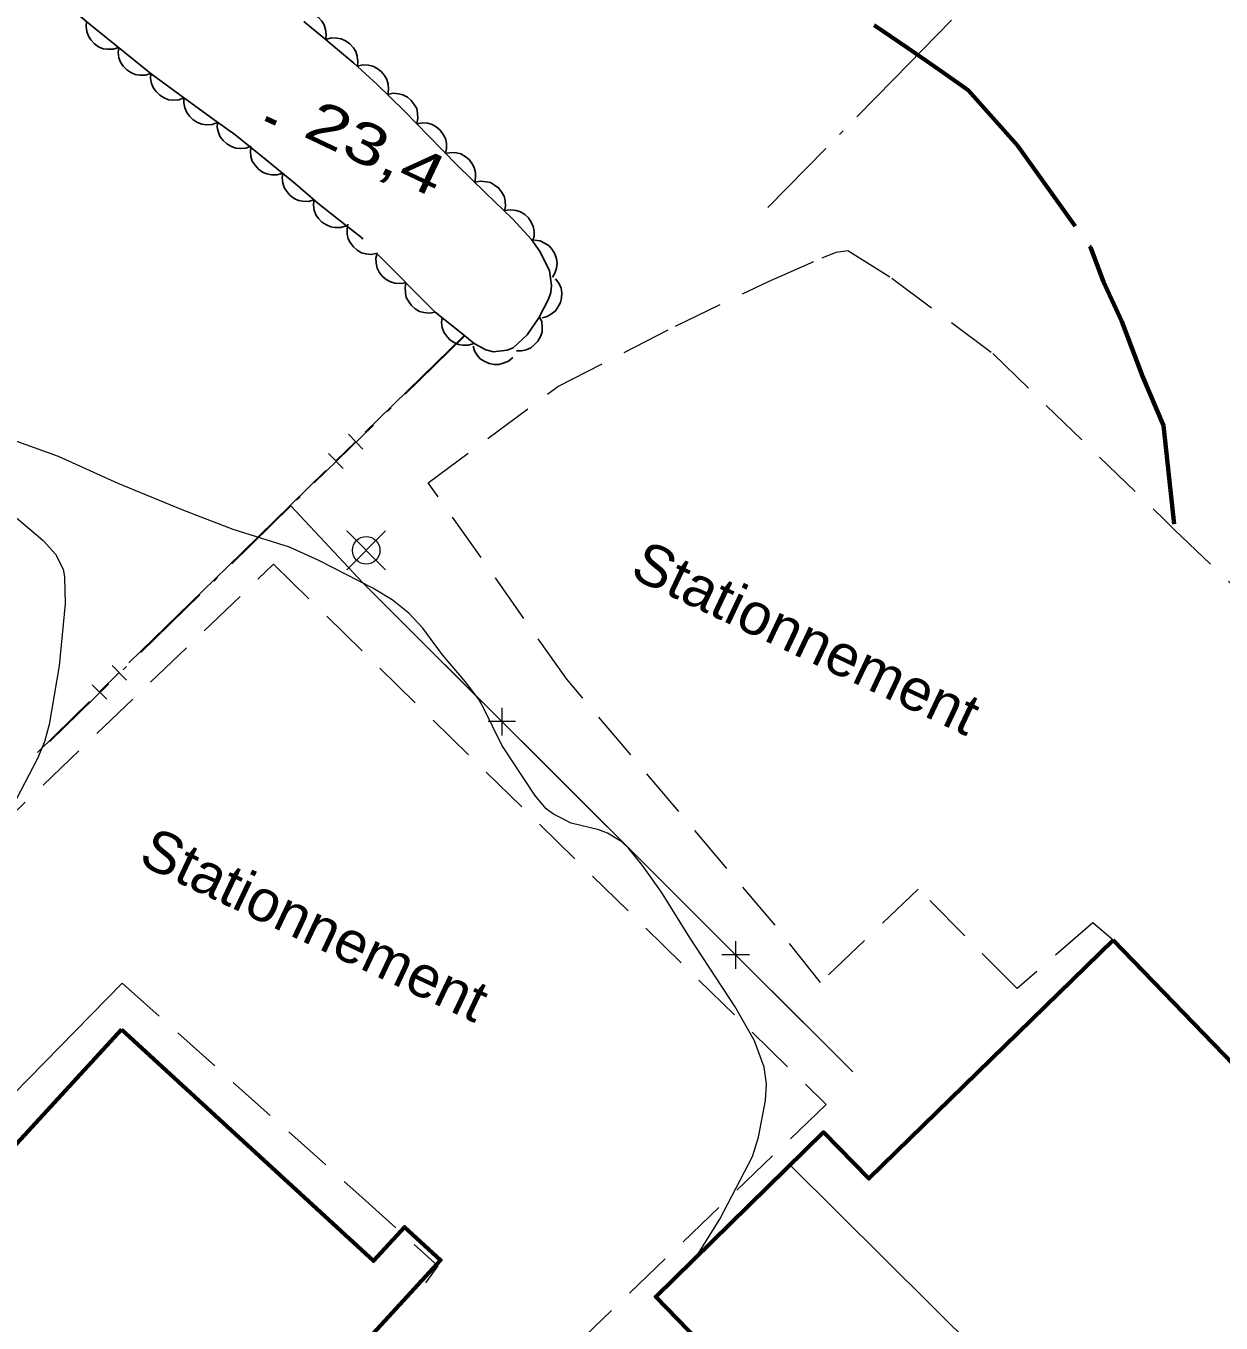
# Model space of a CAD drawing. Extents: x 356765 to 358572, y 5103174 to 5104650.
# Drawn here: x 357809.57 to 357852.96, y 5103526.75 to 5103573.84 of the extents above; entities that cross this region are included whole.
import ezdxf

# ---------------------------------------------------------------- set-up
doc = ezdxf.new("R2010")
doc.units = 0
doc.header["$LTSCALE"] = 0.6
for name, pattern in [('DOT_DASHED', [7.7, 5, -1.2, 0.3, -1.2]), ('LONG_DASHED', [7.5, 6, -1.5]), ('MEDIUM_DASHED', [4.5, 3, -1.5])]:
    doc.linetypes.add(name, pattern=pattern)
for name, color, linetype, lineweight in [('19', 7, 'Continuous', 13), ('2', 7, 'Continuous', 13), ('22', 7, 'Continuous', 35), ('3', 7, 'Continuous', 140), ('31', 7, 'Continuous', 70), ('36', 7, 'Continuous', 13), ('37', 7, 'Continuous', 13), ('41', 7, 'DOT_DASHED', 25), ('44', 7, 'Continuous', 25), ('52', 7, 'Continuous', 13)]:
    doc.layers.add(name, color=color, linetype=linetype, lineweight=lineweight)

msp = doc.modelspace()

# ---------------------------------------------------------------- linework, layer by layer
at = {"layer": '19'}
msp.add_line((357801, 5103526.8), (357813.07, 5103539.09), dxfattribs=at)
at = {"layer": '2'}
for points in [[(357833.89, 5103529.13), (357834.77, 5103530.53), (357835.95, 5103532.8), (357836.17, 5103533.5), (357836.42, 5103534.84), (357836.46, 5103535.44), (357836.38, 5103536.05), (357836.02, 5103537), (357835.32, 5103538.24), (357833.66, 5103540.76), (357832.65, 5103542.4), (357831.96, 5103543.37), (357831.45, 5103543.99), (357831.21, 5103544.22), (357830.69, 5103544.54), (357830.37, 5103544.66), (357829.37, 5103544.9), (357828.73, 5103545.23), (357828.46, 5103545.42), (357828.05, 5103545.92), (357826.85, 5103547.74), (357826.17, 5103549.12), (357825.99, 5103549.43), (357825.53, 5103550.03), (357824.7, 5103551.01), (357823.98, 5103551.98), (357823.47, 5103552.53), (357822.87, 5103553.01), (357822.17, 5103553.43), (357820.21, 5103554.44), (357819.14, 5103554.92), (357817.1, 5103555.57), (357815.24, 5103556.28), (357812.92, 5103557.24), (357810.75, 5103558.22), (357809.15, 5103558.79)], [(357808.75, 5103556.4), (357810.2, 5103555.17), (357810.65, 5103554.67), (357810.92, 5103554.12), (357810.97, 5103553.84), (357811, 5103552.87), (357810.78, 5103550.61), (357810.41, 5103548.49), (357810.25, 5103547.86), (357809.99, 5103547.25), (357809.08, 5103545.51)]]:
    msp.add_lwpolyline(points, dxfattribs=at)
at = {"layer": '22', "linetype": 'LONG_DASHED', "lineweight": 70}
msp.add_lwpolyline([(357840.37, 5103573.87), (357841.58, 5103573.05), (357842.72, 5103572.26), (357843.78, 5103571.51), (357845.58, 5103569.51), (357848.22, 5103565.81), (357848.7, 5103564.56), (357849.36, 5103563.12), (357850.11, 5103561.13), (357850.87, 5103559.34), (357851.28, 5103555.55)], dxfattribs=at)
at = {"layer": '3'}
msp.add_line((357818.28, 5103570.49), (357818.64, 5103570.32), dxfattribs=at)
at = {"layer": '31', "lineweight": 13}
msp.add_line((357844.64, 5103525.23), (357837.35, 5103532.46), dxfattribs=at)
at = {"layer": '31'}
for points in [[(357849.05, 5103540.66), (357864, 5103525.22), (357855.78, 5103517.34), (357854.76, 5103518.38), (357854.06, 5103517.7), (357845.77, 5103526.26), (357844.58, 5103525.18), (357855.16, 5103514.29), (357848.78, 5103507.8), (357841.68, 5103515.34), (357843.05, 5103516.78), (357832.44, 5103527.71), (357838.53, 5103533.68), (357840.18, 5103532), (357849.05, 5103540.66)], [(357813.04, 5103537.41), (357804.63, 5103528.26), (357807.43, 5103525.69), (357806.54, 5103524.73), (357808.16, 5103523.25), (357809.1, 5103524.27), (357815.15, 5103518.72), (357824.63, 5103529.04), (357823.32, 5103530.24), (357822.19, 5103529.01), (357813.04, 5103537.41)]]:
    msp.add_lwpolyline(points, close=True, dxfattribs=at)
at = {"layer": '36'}
for p, q in [((357822.63, 5103554.1), (357821.22, 5103555.51)), ((357821.22, 5103554.1), (357822.63, 5103555.51))]:
    msp.add_line(p, q, dxfattribs=at)
msp.add_circle((357821.9268, 5103554.8074), 0.5, dxfattribs=at)
at = {"layer": '37', "lineweight": 25}
for p, q in [((357825.47, 5103562.6), (357821.89, 5103559.1)), ((357821.54, 5103558.75), (357820.82, 5103558.06)), ((357821.8, 5103558.48), (357821.28, 5103559.02)), ((357821.09, 5103557.78), (357820.56, 5103558.32)), ((357816.89, 5103554.21), (357813.31, 5103550.72)), ((357813.22, 5103550.1), (357812.7, 5103550.63)), ((357812.96, 5103550.37), (357812.24, 5103549.67)), ((357812.51, 5103549.4), (357811.98, 5103549.93)), ((357811.88, 5103549.32), (357809.99, 5103547.47))]:
    msp.add_line(p, q, dxfattribs=at)
at = {"layer": '37'}
for p, q in [((357826.14, 5103549.3), (357822.6, 5103552.83)), ((357826.85, 5103549.09), (357826.85, 5103548.09)), ((357827.35, 5103548.59), (357826.35, 5103548.59)), ((357831.1, 5103544.36), (357827.56, 5103547.89)), ((357834.63, 5103540.82), (357831.1, 5103544.36)), ((357835.34, 5103540.62), (357835.34, 5103539.62)), ((357835.84, 5103540.12), (357834.84, 5103540.12)), ((357839.59, 5103535.88), (357836.05, 5103539.41))]:
    msp.add_line(p, q, dxfattribs=at)
at = {"layer": '37', "linetype": 'DOT_DASHED', "lineweight": 25}
msp.add_lwpolyline([(357825.49, 5103562.58), (357819.19, 5103556.42), (357810.01, 5103547.45)], dxfattribs=at)
at = {"layer": '37', "lineweight": 25}
msp.add_lwpolyline([(357820.46, 5103557.71), (357819.17, 5103556.44), (357816.89, 5103554.21)], dxfattribs=at)
at = {"layer": '37'}
for points in [[(357839.59, 5103535.88), (357821.8, 5103553.63), (357819.19, 5103556.42)], [(357822.6, 5103552.83), (357821.8, 5103553.63), (357819.19, 5103556.42)]]:
    msp.add_lwpolyline(points, dxfattribs=at)
at = {"layer": '41'}
msp.add_lwpolyline([(357836.51, 5103567.25), (357841.08, 5103571.91), (357859.55, 5103590.84)], dxfattribs=at)
at = {"layer": '44', "linetype": 'DOT_DASHED'}
for points in [[(357824.43, 5103563.46), (357821.75, 5103566.16), (357821.21, 5103566.59), (357820.17, 5103567.41), (357819.36, 5103568.11), (357818.3, 5103568.99), (357817.16, 5103569.9), (357816.49, 5103570.37), (357815.34, 5103571.21), (357814.12, 5103572.11), (357813.17, 5103572.87), (357812.05, 5103573.78), (357810.96, 5103574.67)], [(357819.66, 5103574.01), (357820.35, 5103573.44), (357821.48, 5103572.49), (357822.32, 5103571.72), (357823.31, 5103570.76), (357824.2, 5103569.84), (357825.23, 5103568.79), (357826.26, 5103567.79), (357827.24, 5103566.84), (357827.93, 5103566.09), (357828.24, 5103565.65), (357828.58, 5103564.95), (357828.66, 5103564.42), (357828.63, 5103564.17), (357828.55, 5103563.93), (357828.19, 5103563.25), (357827.77, 5103562.63), (357827.26, 5103562.16), (357827.05, 5103562.07), (357826.55, 5103562.01), (357826.27, 5103562.09), (357825.85, 5103562.32), (357825.43, 5103562.65), (357824.43, 5103563.46)]]:
    msp.add_lwpolyline(points, dxfattribs=at)
at = {"layer": '44'}
for points in [[(357819.3, 5103574.31), (357819.5, 5103574.37), (357819.7, 5103574.36), (357819.87, 5103574.34), (357820.03, 5103574.27), (357820.18, 5103574.16), (357820.31, 5103574.02), (357820.4, 5103573.88), (357820.45, 5103573.71), (357820.47, 5103573.53), (357820.46, 5103573.35)], [(357812.94, 5103573.06), (357812.74, 5103573), (357812.53, 5103573), (357812.37, 5103573.02), (357812.21, 5103573.09), (357812.06, 5103573.2), (357811.93, 5103573.34), (357811.84, 5103573.47), (357811.78, 5103573.64), (357811.76, 5103573.83), (357811.77, 5103574)], [(357820.46, 5103573.35), (357820.66, 5103573.41), (357820.86, 5103573.4), (357821.02, 5103573.38), (357821.18, 5103573.3), (357821.33, 5103573.2), (357821.46, 5103573.05), (357821.55, 5103572.92), (357821.6, 5103572.75), (357821.62, 5103572.56), (357821.61, 5103572.38)], [(357814.11, 5103572.12), (357813.91, 5103572.06), (357813.71, 5103572.06), (357813.54, 5103572.08), (357813.38, 5103572.15), (357813.23, 5103572.25), (357813.1, 5103572.39), (357813, 5103572.53), (357812.95, 5103572.69), (357812.92, 5103572.88), (357812.94, 5103573.06)], [(357821.6, 5103572.38), (357821.8, 5103572.43), (357822.01, 5103572.42), (357822.17, 5103572.38), (357822.32, 5103572.3), (357822.47, 5103572.19), (357822.59, 5103572.04), (357822.67, 5103571.9), (357822.72, 5103571.73), (357822.73, 5103571.54), (357822.71, 5103571.37)], [(357815.31, 5103571.23), (357815.12, 5103571.16), (357814.91, 5103571.15), (357814.75, 5103571.16), (357814.59, 5103571.23), (357814.43, 5103571.33), (357814.3, 5103571.46), (357814.2, 5103571.59), (357814.13, 5103571.76), (357814.1, 5103571.94), (357814.11, 5103572.12)], [(357822.7, 5103571.36), (357822.9, 5103571.4), (357823.1, 5103571.38), (357823.26, 5103571.34), (357823.42, 5103571.26), (357823.56, 5103571.14), (357823.67, 5103570.99), (357823.76, 5103570.85), (357823.79, 5103570.67), (357823.8, 5103570.49), (357823.77, 5103570.31)], [(357816.53, 5103570.34), (357816.33, 5103570.27), (357816.13, 5103570.26), (357815.96, 5103570.28), (357815.8, 5103570.34), (357815.64, 5103570.44), (357815.51, 5103570.57), (357815.41, 5103570.7), (357815.34, 5103570.87), (357815.31, 5103571.05), (357815.31, 5103571.23)], [(357817.75, 5103569.48), (357817.56, 5103569.41), (357817.36, 5103569.39), (357817.19, 5103569.41), (357817.03, 5103569.47), (357816.87, 5103569.56), (357816.73, 5103569.69), (357816.63, 5103569.82), (357816.56, 5103569.98), (357816.52, 5103570.16), (357816.53, 5103570.34)], [(357823.76, 5103570.29), (357823.96, 5103570.33), (357824.16, 5103570.31), (357824.32, 5103570.27), (357824.47, 5103570.18), (357824.61, 5103570.06), (357824.72, 5103569.9), (357824.8, 5103569.76), (357824.84, 5103569.58), (357824.84, 5103569.4), (357824.81, 5103569.22)], [(357818.89, 5103568.5), (357818.69, 5103568.44), (357818.49, 5103568.44), (357818.32, 5103568.47), (357818.16, 5103568.54), (357818.01, 5103568.65), (357817.89, 5103568.79), (357817.79, 5103568.93), (357817.74, 5103569.1), (357817.72, 5103569.28), (357817.74, 5103569.46)], [(357824.8, 5103569.21), (357825, 5103569.25), (357825.2, 5103569.24), (357825.36, 5103569.2), (357825.52, 5103569.11), (357825.66, 5103569), (357825.77, 5103568.84), (357825.85, 5103568.7), (357825.89, 5103568.53), (357825.9, 5103568.34), (357825.87, 5103568.17)], [(357820.03, 5103567.53), (357819.83, 5103567.47), (357819.63, 5103567.48), (357819.47, 5103567.51), (357819.31, 5103567.58), (357819.16, 5103567.69), (357819.04, 5103567.84), (357818.95, 5103567.98), (357818.9, 5103568.15), (357818.88, 5103568.33), (357818.9, 5103568.51)], [(357825.87, 5103568.17), (357826.08, 5103568.21), (357826.28, 5103568.19), (357826.44, 5103568.16), (357826.59, 5103568.07), (357826.74, 5103567.95), (357826.85, 5103567.8), (357826.93, 5103567.66), (357826.97, 5103567.49), (357826.98, 5103567.3), (357826.95, 5103567.12)], [(357821.21, 5103566.59), (357821.01, 5103566.53), (357820.8, 5103566.53), (357820.64, 5103566.55), (357820.48, 5103566.62), (357820.32, 5103566.72), (357820.2, 5103566.86), (357820.1, 5103566.99), (357820.04, 5103567.16), (357820.01, 5103567.34), (357820.03, 5103567.52)], [(357826.96, 5103567.14), (357827.17, 5103567.17), (357827.37, 5103567.14), (357827.53, 5103567.1), (357827.68, 5103567), (357827.82, 5103566.88), (357827.92, 5103566.72), (357827.99, 5103566.57), (357828.02, 5103566.4), (357828.02, 5103566.21), (357827.98, 5103566.04)], [(357822.32, 5103565.59), (357822.11, 5103565.55), (357821.91, 5103565.57), (357821.75, 5103565.61), (357821.6, 5103565.7), (357821.46, 5103565.82), (357821.35, 5103565.98), (357821.27, 5103566.12), (357821.23, 5103566.29), (357821.23, 5103566.48), (357821.26, 5103566.65)], [(357828.04, 5103566.07), (357828.24, 5103566.04), (357828.43, 5103565.95), (357828.57, 5103565.86), (357828.68, 5103565.73), (357828.78, 5103565.57), (357828.83, 5103565.39), (357828.86, 5103565.23), (357828.84, 5103565.05), (357828.78, 5103564.87), (357828.69, 5103564.72)], [(357823.37, 5103564.52), (357823.17, 5103564.49), (357822.97, 5103564.51), (357822.81, 5103564.55), (357822.65, 5103564.64), (357822.51, 5103564.76), (357822.4, 5103564.91), (357822.32, 5103565.05), (357822.29, 5103565.23), (357822.28, 5103565.41), (357822.32, 5103565.59)], [(357824.43, 5103563.46), (357824.22, 5103563.42), (357824.02, 5103563.44), (357823.86, 5103563.48), (357823.71, 5103563.57), (357823.57, 5103563.69), (357823.46, 5103563.85), (357823.38, 5103563.99), (357823.35, 5103564.16), (357823.34, 5103564.35), (357823.37, 5103564.52)], [(357828.8, 5103564.67), (357828.92, 5103564.51), (357829, 5103564.32), (357829.03, 5103564.16), (357829.02, 5103563.98), (357828.98, 5103563.8), (357828.89, 5103563.63), (357828.8, 5103563.5), (357828.66, 5103563.39), (357828.5, 5103563.3), (357828.32, 5103563.25)], [(357825.84, 5103562.32), (357825.64, 5103562.26), (357825.44, 5103562.26), (357825.28, 5103562.28), (357825.12, 5103562.35), (357824.96, 5103562.45), (357824.84, 5103562.6), (357824.74, 5103562.73), (357824.69, 5103562.9), (357824.66, 5103563.08), (357824.68, 5103563.26)], [(357828.22, 5103563.29), (357828.3, 5103563.1), (357828.31, 5103562.9), (357828.31, 5103562.73), (357828.25, 5103562.57), (357828.16, 5103562.4), (357828.03, 5103562.27), (357827.9, 5103562.16), (357827.74, 5103562.09), (357827.56, 5103562.05), (357827.38, 5103562.05)], [(357827.25, 5103561.81), (357827.09, 5103561.68), (357826.9, 5103561.6), (357826.74, 5103561.55), (357826.57, 5103561.56), (357826.39, 5103561.59), (357826.21, 5103561.67), (357826.07, 5103561.76), (357825.96, 5103561.89), (357825.86, 5103562.05), (357825.81, 5103562.22)]]:
    msp.add_lwpolyline(points, dxfattribs=at)
at = {"layer": '52', "linetype": 'MEDIUM_DASHED'}
for points in [[(357849.05, 5103540.66), (357848.31, 5103541.29), (357845.56, 5103538.9), (357841.97, 5103542.51), (357838.42, 5103539.12), (357836.77, 5103541.2), (357829.21, 5103550.13), (357824.18, 5103557.26), (357828.89, 5103560.76), (357833.16, 5103562.95), (357836.53, 5103564.57), (357838.48, 5103565.43), (357838.99, 5103565.63), (357839.41, 5103565.69), (357841.01, 5103564.69), (357844.68, 5103561.95), (357850.91, 5103555.91), (357851.28, 5103555.55), (357856.73, 5103550.36), (357860.09, 5103553.55), (357863.16, 5103556.22), (357865.78, 5103553.55)], [(357806.3, 5103542.55), (357818.56, 5103554.3), (357838.63, 5103534.69), (357824.59, 5103521.22)], [(357813.07, 5103539.09), (357821.66, 5103531.42), (357824.53, 5103528.83), (357824.08, 5103528.21)]]:
    msp.add_lwpolyline(points, dxfattribs=at)

# ---------------------------------------------------------------- texts
at = {"layer": '3', "width": 1.35}
msp.add_text('23,4   ', height=1.5, rotation=334.619, dxfattribs=at).set_placement((357819.58, 5103569.86))
at = {"layer": '52', "width": 1.05}
for p in [(357831.45, 5103553.86), (357813.6, 5103543.45)]:
    msp.add_text('Stationnement', height=1.5, rotation=334.69, dxfattribs=at).set_placement(p)

doc.saveas('drawing.dxf')
